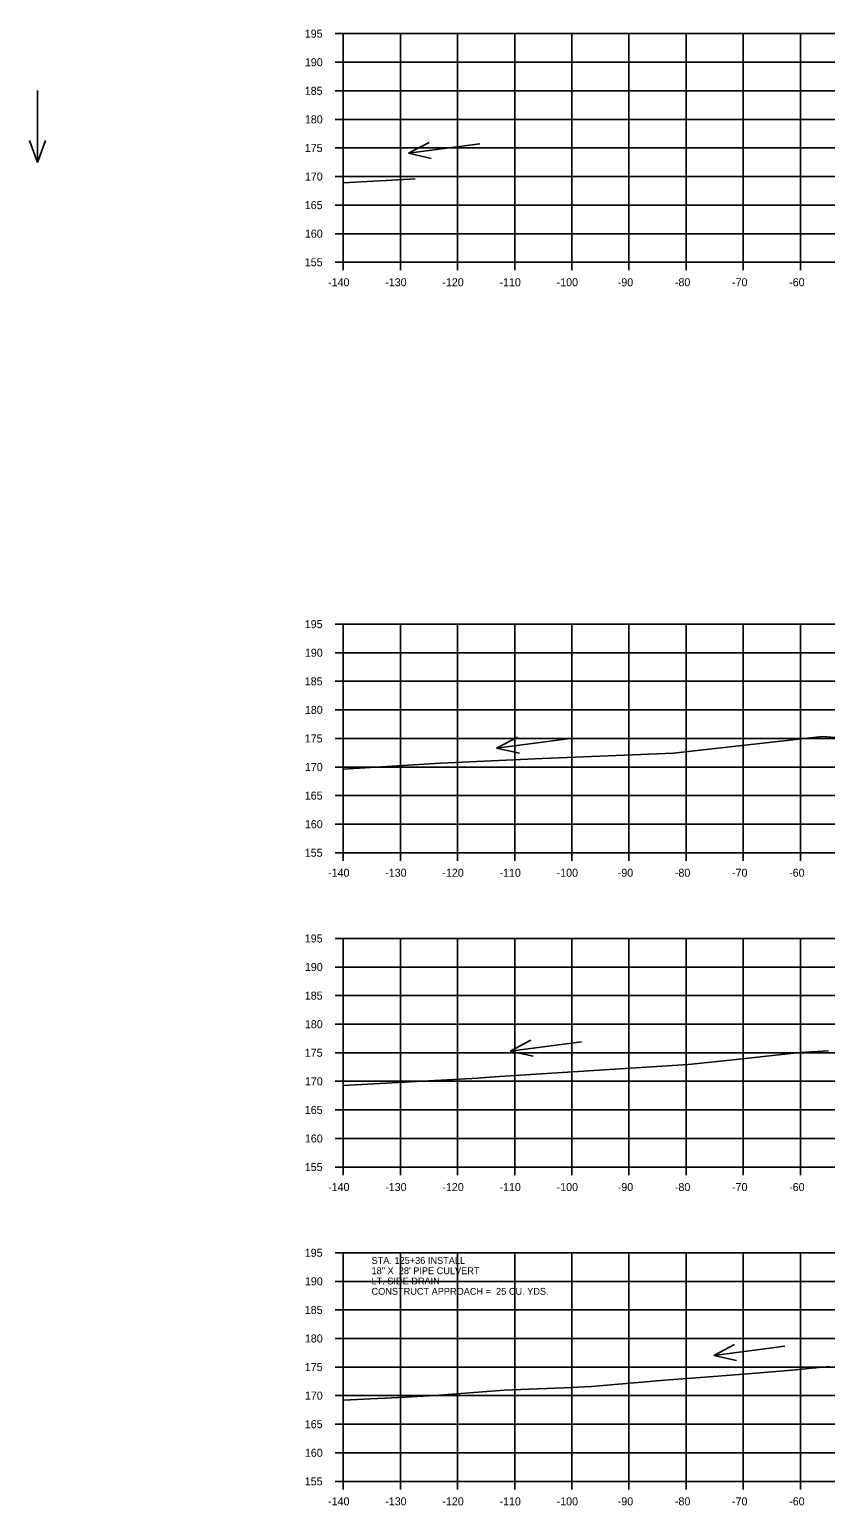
# Model space of a CAD drawing. Extents: x 915787 to 919910, y 133456 to 136717.
# Drawn here: x 916219.1 to 916358.4, y 136458.5 to 136716.8 of the extents above; entities that cross this region are included whole.
import ezdxf

# ---------------------------------------------------------------- set-up
doc = ezdxf.new("R2010")
doc.units = 0
for name, color, linetype in [('R_Axis', 7, 'Continuous'), ('R_Axis Annot', 7, 'Continuous'), ('R_Exist Surface', 7, 'Continuous'), ('R_Grid', 7, 'Continuous'), ('R_Water Annot', 7, 'Continuous')]:
    doc.layers.add(name, color=color, linetype=linetype)

msp = doc.modelspace()

# ---------------------------------------------------------------- linework, layer by layer
at = {"layer": 'R_Axis'}
for p, q in [((916272.58, 136716.08), (916273.98, 136716.08)), ((916273.98, 136676.08), (916273.98, 136716.08)), ((916272.58, 136711.08), (916273.98, 136711.08)), ((916272.58, 136706.08), (916273.98, 136706.08)), ((916272.58, 136701.08), (916273.98, 136701.08)), ((916272.58, 136696.08), (916273.98, 136696.08)), ((916272.58, 136691.08), (916273.98, 136691.08)), ((916272.58, 136686.08), (916273.98, 136686.08)), ((916272.58, 136681.08), (916273.98, 136681.08)), ((916272.58, 136676.08), (916273.98, 136676.08)), ((916273.98, 136676.08), (916553.98, 136676.08)), ((916273.98, 136674.68), (916273.98, 136676.08)), ((916283.98, 136674.68), (916283.98, 136676.08)), ((916293.98, 136674.68), (916293.98, 136676.08)), ((916303.98, 136674.68), (916303.98, 136676.08)), ((916313.98, 136674.68), (916313.98, 136676.08)), ((916323.98, 136674.68), (916323.98, 136676.08)), ((916333.98, 136674.68), (916333.98, 136676.08)), ((916343.98, 136674.68), (916343.98, 136676.08)), ((916353.98, 136674.68), (916353.98, 136676.08)), ((916272.58, 136612.75), (916273.98, 136612.75)), ((916273.98, 136572.75), (916273.98, 136612.75)), ((916272.58, 136607.75), (916273.98, 136607.75)), ((916272.58, 136602.75), (916273.98, 136602.75)), ((916272.58, 136597.75), (916273.98, 136597.75)), ((916272.58, 136592.75), (916273.98, 136592.75)), ((916272.58, 136587.75), (916273.98, 136587.75)), ((916272.58, 136582.75), (916273.98, 136582.75)), ((916272.58, 136577.75), (916273.98, 136577.75)), ((916272.58, 136572.75), (916273.98, 136572.75)), ((916273.98, 136572.75), (916553.98, 136572.75)), ((916273.98, 136571.35), (916273.98, 136572.75)), ((916283.98, 136571.35), (916283.98, 136572.75)), ((916293.98, 136571.35), (916293.98, 136572.75)), ((916303.98, 136571.35), (916303.98, 136572.75)), ((916313.98, 136571.35), (916313.98, 136572.75)), ((916323.98, 136571.35), (916323.98, 136572.75)), ((916333.98, 136571.35), (916333.98, 136572.75)), ((916343.98, 136571.35), (916343.98, 136572.75)), ((916353.98, 136571.35), (916353.98, 136572.75)), ((916272.58, 136557.75), (916273.98, 136557.75)), ((916273.98, 136517.75), (916273.98, 136557.75)), ((916272.58, 136552.75), (916273.98, 136552.75)), ((916272.58, 136547.75), (916273.98, 136547.75)), ((916272.58, 136542.75), (916273.98, 136542.75)), ((916272.58, 136537.75), (916273.98, 136537.75)), ((916272.58, 136532.75), (916273.98, 136532.75)), ((916272.58, 136527.75), (916273.98, 136527.75)), ((916272.58, 136522.75), (916273.98, 136522.75)), ((916272.58, 136517.75), (916273.98, 136517.75)), ((916273.98, 136517.75), (916553.98, 136517.75)), ((916273.98, 136516.35), (916273.98, 136517.75)), ((916283.98, 136516.35), (916283.98, 136517.75)), ((916293.98, 136516.35), (916293.98, 136517.75)), ((916303.98, 136516.35), (916303.98, 136517.75)), ((916313.98, 136516.35), (916313.98, 136517.75)), ((916323.98, 136516.35), (916323.98, 136517.75)), ((916333.98, 136516.35), (916333.98, 136517.75)), ((916343.98, 136516.35), (916343.98, 136517.75)), ((916353.98, 136516.35), (916353.98, 136517.75)), ((916272.58, 136502.75), (916273.98, 136502.75)), ((916273.98, 136462.75), (916273.98, 136502.75)), ((916272.58, 136497.75), (916273.98, 136497.75)), ((916272.58, 136492.75), (916273.98, 136492.75)), ((916272.58, 136487.75), (916273.98, 136487.75)), ((916272.58, 136482.75), (916273.98, 136482.75)), ((916272.58, 136477.75), (916273.98, 136477.75)), ((916272.58, 136472.75), (916273.98, 136472.75)), ((916272.58, 136467.75), (916273.98, 136467.75)), ((916272.58, 136462.75), (916273.98, 136462.75)), ((916273.98, 136462.75), (916553.98, 136462.75)), ((916273.98, 136461.35), (916273.98, 136462.75)), ((916283.98, 136461.35), (916283.98, 136462.75)), ((916293.98, 136461.35), (916293.98, 136462.75)), ((916303.98, 136461.35), (916303.98, 136462.75)), ((916313.98, 136461.35), (916313.98, 136462.75)), ((916323.98, 136461.35), (916323.98, 136462.75)), ((916333.98, 136461.35), (916333.98, 136462.75)), ((916343.98, 136461.35), (916343.98, 136462.75)), ((916353.98, 136461.35), (916353.98, 136462.75))]:
    msp.add_line(p, q, dxfattribs=at)
at = {"layer": 'R_Exist Surface'}
for points in [[(916273.98, 136689.98), (916276.12, 136690.09), (916278.14, 136690.2), (916281.49, 136690.4), (916286.57, 136690.66)], [(916273.98, 136587.4), (916290.97, 136588.41), (916308.87, 136589.22), (916331.78, 136590.18), (916352.09, 136592.44), (916357.82, 136593.07), (916360.85, 136592.87)], [(916273.98, 136532.01), (916297.51, 136533.33), (916298.03, 136533.36), (916301.31, 136533.57), (916334.31, 136535.69), (916341.68, 136536.45), (916353.88, 136537.81), (916358.91, 136538.1)], [(916273.98, 136476.95), (916284.87, 136477.48), (916289.99, 136477.75), (916302.11, 136478.7), (916307.96, 136478.96), (916312.62, 136479.1), (916317.4, 136479.35), (916330.28, 136480.44), (916335.73, 136480.89), (916344, 136481.49), (916351.84, 136482.13), (916359.06, 136482.85)]]:
    msp.add_lwpolyline(points, dxfattribs=at)
at = {"layer": 'R_Grid'}
for p, q in [((916273.98, 136716.08), (916553.98, 136716.08)), ((916273.98, 136676.08), (916273.98, 136716.08)), ((916273.98, 136716.08), (916553.98, 136716.08)), ((916273.98, 136676.08), (916273.98, 136716.08)), ((916283.98, 136676.08), (916283.98, 136716.08)), ((916283.98, 136676.08), (916283.98, 136716.08)), ((916293.98, 136676.08), (916293.98, 136716.08)), ((916293.98, 136676.08), (916293.98, 136716.08)), ((916303.98, 136676.08), (916303.98, 136716.08)), ((916303.98, 136676.08), (916303.98, 136716.08)), ((916313.98, 136676.08), (916313.98, 136716.08)), ((916313.98, 136676.08), (916313.98, 136716.08)), ((916323.98, 136676.08), (916323.98, 136716.08)), ((916323.98, 136676.08), (916323.98, 136716.08)), ((916333.98, 136676.08), (916333.98, 136716.08)), ((916333.98, 136676.08), (916333.98, 136716.08)), ((916343.98, 136676.08), (916343.98, 136716.08)), ((916343.98, 136676.08), (916343.98, 136716.08)), ((916353.98, 136676.08), (916353.98, 136716.08)), ((916353.98, 136676.08), (916353.98, 136716.08)), ((916273.98, 136711.08), (916553.98, 136711.08)), ((916273.98, 136711.08), (916553.98, 136711.08)), ((916273.98, 136706.08), (916553.98, 136706.08)), ((916273.98, 136706.08), (916553.98, 136706.08)), ((916273.98, 136701.08), (916553.98, 136701.08)), ((916273.98, 136701.08), (916553.98, 136701.08)), ((916273.98, 136696.08), (916553.98, 136696.08)), ((916273.98, 136696.08), (916553.98, 136696.08)), ((916273.98, 136691.08), (916553.98, 136691.08)), ((916273.98, 136691.08), (916553.98, 136691.08)), ((916273.98, 136686.08), (916553.98, 136686.08)), ((916273.98, 136686.08), (916553.98, 136686.08)), ((916273.98, 136681.08), (916553.98, 136681.08)), ((916273.98, 136681.08), (916553.98, 136681.08)), ((916273.98, 136676.08), (916553.98, 136676.08)), ((916273.98, 136676.08), (916553.98, 136676.08)), ((916273.98, 136612.75), (916553.98, 136612.75)), ((916273.98, 136572.75), (916273.98, 136612.75)), ((916283.98, 136572.75), (916283.98, 136612.75)), ((916293.98, 136572.75), (916293.98, 136612.75)), ((916303.98, 136572.75), (916303.98, 136612.75)), ((916313.98, 136572.75), (916313.98, 136612.75)), ((916323.98, 136572.75), (916323.98, 136612.75)), ((916333.98, 136572.75), (916333.98, 136612.75)), ((916343.98, 136572.75), (916343.98, 136612.75)), ((916353.98, 136572.75), (916353.98, 136612.75)), ((916273.98, 136607.75), (916553.98, 136607.75)), ((916273.98, 136602.75), (916553.98, 136602.75)), ((916273.98, 136597.75), (916553.98, 136597.75)), ((916273.98, 136592.75), (916553.98, 136592.75)), ((916273.98, 136587.75), (916553.98, 136587.75)), ((916273.98, 136582.75), (916553.98, 136582.75)), ((916273.98, 136577.75), (916553.98, 136577.75)), ((916273.98, 136572.75), (916553.98, 136572.75)), ((916273.98, 136557.75), (916553.98, 136557.75)), ((916273.98, 136517.75), (916273.98, 136557.75)), ((916283.98, 136517.75), (916283.98, 136557.75)), ((916293.98, 136517.75), (916293.98, 136557.75)), ((916303.98, 136517.75), (916303.98, 136557.75)), ((916313.98, 136517.75), (916313.98, 136557.75)), ((916323.98, 136517.75), (916323.98, 136557.75)), ((916333.98, 136517.75), (916333.98, 136557.75)), ((916343.98, 136517.75), (916343.98, 136557.75)), ((916353.98, 136517.75), (916353.98, 136557.75)), ((916273.98, 136552.75), (916553.98, 136552.75)), ((916273.98, 136547.75), (916553.98, 136547.75)), ((916273.98, 136542.75), (916553.98, 136542.75)), ((916273.98, 136537.75), (916553.98, 136537.75)), ((916273.98, 136532.75), (916553.98, 136532.75)), ((916273.98, 136527.75), (916553.98, 136527.75)), ((916273.98, 136522.75), (916553.98, 136522.75)), ((916273.98, 136517.75), (916553.98, 136517.75)), ((916273.98, 136502.75), (916553.98, 136502.75)), ((916273.98, 136462.75), (916273.98, 136502.75)), ((916283.98, 136462.75), (916283.98, 136502.75)), ((916293.98, 136462.75), (916293.98, 136502.75)), ((916303.98, 136462.75), (916303.98, 136502.75)), ((916313.98, 136462.75), (916313.98, 136502.75)), ((916323.98, 136462.75), (916323.98, 136502.75)), ((916333.98, 136462.75), (916333.98, 136502.75)), ((916343.98, 136462.75), (916343.98, 136502.75)), ((916353.98, 136462.75), (916353.98, 136502.75)), ((916273.98, 136497.75), (916553.98, 136497.75)), ((916273.98, 136492.75), (916553.98, 136492.75)), ((916273.98, 136487.75), (916553.98, 136487.75)), ((916273.98, 136482.75), (916553.98, 136482.75)), ((916273.98, 136477.75), (916553.98, 136477.75)), ((916273.98, 136472.75), (916553.98, 136472.75)), ((916273.98, 136467.75), (916553.98, 136467.75)), ((916273.98, 136462.75), (916553.98, 136462.75))]:
    msp.add_line(p, q, dxfattribs=at)
at = {"layer": 'R_Water Annot'}
for p, q in [((916220.45, 136706.13), (916220.45, 136693.56)), ((916220.45, 136693.56), (916219.05, 136697.4)), ((916220.45, 136693.56), (916221.85, 136697.4)), ((916285.38, 136695.15), (916289.02, 136697.04)), ((916297.85, 136696.79), (916285.38, 136695.15)), ((916285.38, 136695.15), (916289.38, 136694.26)), ((916300.81, 136591.07), (916304.44, 136592.96)), ((916313.27, 136592.71), (916300.81, 136591.07)), ((916300.81, 136591.07), (916304.8, 136590.19)), ((916303.18, 136538.05), (916306.81, 136539.93)), ((916315.64, 136539.68), (916303.18, 136538.05)), ((916303.18, 136538.05), (916307.18, 136537.16)), ((916338.81, 136484.79), (916342.44, 136486.67)), ((916351.27, 136486.42), (916338.81, 136484.79)), ((916338.81, 136484.79), (916342.8, 136483.9))]:
    msp.add_line(p, q, dxfattribs=at)

# ---------------------------------------------------------------- texts
at = {"layer": 'R_Axis Annot'}
for s, p in [('195', (916267.23, 136715.38)), ('190', (916267.25, 136710.38)), ('185', (916267.23, 136705.38)), ('180', (916267.25, 136700.38)), ('175', (916267.23, 136695.38)), ('170', (916267.25, 136690.38)), ('165', (916267.23, 136685.38)), ('160', (916267.25, 136680.38)), ('155', (916267.23, 136675.38)), ('-140', (916271.31, 136671.88)), ('-130', (916281.31, 136671.88)), ('-120', (916291.31, 136671.88)), ('-110', (916301.31, 136671.88)), ('-100', (916311.31, 136671.88)), ('-90', (916322.01, 136671.88)), ('-80', (916332.01, 136671.88)), ('-70', (916342.01, 136671.88)), ('-60', (916352.01, 136671.88)), ('195', (916267.23, 136612.05)), ('190', (916267.25, 136607.05)), ('185', (916267.23, 136602.05)), ('180', (916267.25, 136597.05)), ('175', (916267.23, 136592.05)), ('170', (916267.25, 136587.05)), ('165', (916267.23, 136582.05)), ('160', (916267.25, 136577.05)), ('155', (916267.23, 136572.05)), ('-140', (916271.31, 136568.55)), ('-130', (916281.31, 136568.55)), ('-120', (916291.31, 136568.55)), ('-110', (916301.31, 136568.55)), ('-100', (916311.31, 136568.55)), ('-90', (916322.01, 136568.55)), ('-80', (916332.01, 136568.55)), ('-70', (916342.01, 136568.55)), ('-60', (916352.01, 136568.55)), ('195', (916267.23, 136557.05)), ('190', (916267.25, 136552.05)), ('185', (916267.23, 136547.05)), ('180', (916267.25, 136542.05)), ('175', (916267.23, 136537.05)), ('170', (916267.25, 136532.05)), ('165', (916267.23, 136527.05)), ('160', (916267.25, 136522.05)), ('155', (916267.23, 136517.05)), ('-140', (916271.31, 136513.55)), ('-130', (916281.31, 136513.55)), ('-120', (916291.31, 136513.55)), ('-110', (916301.31, 136513.55)), ('-100', (916311.31, 136513.55)), ('-90', (916322.01, 136513.55)), ('-80', (916332.01, 136513.55)), ('-70', (916342.01, 136513.55)), ('-60', (916352.01, 136513.55)), ('195', (916267.23, 136502.05)), ('190', (916267.25, 136497.05)), ('185', (916267.23, 136492.05)), ('180', (916267.25, 136487.05)), ('175', (916267.23, 136482.05)), ('170', (916267.25, 136477.05)), ('165', (916267.23, 136472.05)), ('160', (916267.25, 136467.05)), ('155', (916267.23, 136462.05)), ('-140', (916271.31, 136458.55)), ('-130', (916281.31, 136458.55)), ('-120', (916291.31, 136458.55)), ('-110', (916301.31, 136458.55)), ('-100', (916311.31, 136458.55)), ('-90', (916322.01, 136458.55)), ('-80', (916332.01, 136458.55)), ('-70', (916342.01, 136458.55)), ('-60', (916352.01, 136458.55))]:
    msp.add_text(s, height=1.4, dxfattribs=at).set_placement(p)
at = {"layer": 'R_Water Annot'}
for s, p in [('STA. 125+36 INSTALL', (916278.92, 136500.8)), ('18" X  28\' PIPE CULVERT', (916278.92, 136499)), ('LT. SIDE DRAIN', (916278.92, 136497.2)), ('CONSTRUCT APPROACH =  25 CU. YDS.', (916278.92, 136495.4))]:
    msp.add_text(s, height=1.2, dxfattribs=at).set_placement(p)

doc.saveas('drawing.dxf')
